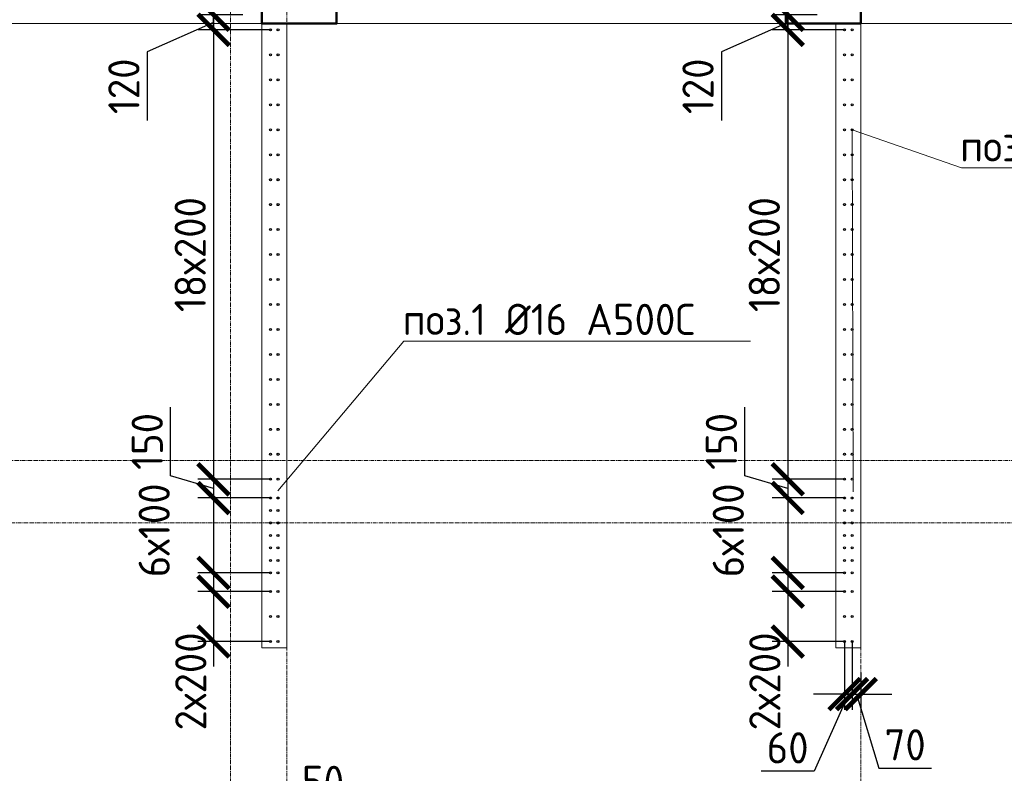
# Model space of a CAD drawing. Header units: millimetres. Extents: x 376598 to 1249954, y -318491 to -22134.
# Tile 402 of 444: x 1202606 to 1210495, y -219093 to -213056. Entities that reach past the tile are written whole.
import ezdxf
from ezdxf import colors
from ezdxf.entities.mleader import LeaderData, LeaderLine
from ezdxf.math import Vec2, Vec3

# ---------------------------------------------------------------- set-up
doc = ezdxf.new("R2010")
doc.units = ezdxf.units.MM
for name, pattern in [('01 Штриховая _4 мм_', [6, 3.5, -2.5]), ('______5', [1100, 800, -100, 100, -100]), ('HIDDEN2', [4.7625, 3.175, -1.5875]), ('осевая', [50.8, 31.75, -6.35, 6.35, -6.35])]:
    doc.linetypes.add(name, pattern=pattern)
for name, color, linetype, lineweight in [('1 Стены', 3, 'Continuous', 30), ('Оси', 40, '______5', 18), ('подоснова', 151, 'Continuous', 5), ('РАЗМЕРЫ', 1, 'Continuous', 9), ('СТЕНЫ', 3, 'Continuous', 30)]:
    doc.layers.add(name, color=color, linetype=linetype, lineweight=lineweight)
doc.styles.add('GOST-2.304_Type-B', font='GOST_Common.ttf')
doc.dimstyles.new('СПДС', dxfattribs={"dimscale": 100, "dimtxt": 2.5, "dimasz": 2.5, "dimexe": 1.25, "dimexo": 0, "dimtad": 1, "dimdec": 0, "dimtxsty": 'GOST-2.304_Type-B', "dimblk": 'ARCHTICK', "dimcen": 2.5, "dimdle": 2, "dimadec": 0, "dimazin": 2, "dimtfac": 0.75, "dimtdec": 0, "dimtmove": 1, "dimatfit": 3, "dimfxl": 1, "dimtolj": 1, "dimarcsym": 1})

# ---------------------------------------------------------------- blocks, each defined once
blk = doc.blocks.new('оси 2.2-2.3')
at = {"layer": 'Оси', "color": 16, "linetype": 'осевая', "lineweight": 0, "transparency": 33554687}
for p, q in [((487804.9, -104267.9), (487804.9, -134893.5)), ((482754.9, -105027.5), (482754.9, -134138.1)), ((483204.9, -105027.5), (483204.9, -134138.1)), ((468076.3, -106495.4), (524372.9, -106495.4)), ((468076.3, -109995.4), (524372.9, -109995.4)), ((468653.8, -110495.4), (523696.4, -110495.4))]:
    blk.add_line(p, q, dxfattribs=at)
blk = doc.blocks.new('стены тп')
at = {"layer": '1 Стены', "color": 252, "linetype": 'HIDDEN2', "lineweight": 0, "true_color": 0x939598}
for p, q in [((862590.6, -187525.6), (889390.4, -187525.6)), ((871140.6, -187525.6), (871140.6, -192525.6)), ((871340.4, -192525.6), (871340.4, -187525.6)), ((875740.7, -187525.6), (875740.7, -192525.6)), ((875940.6, -192525.6), (875940.6, -187525.6)), ((871140.6, -192525.6), (871340.4, -192525.6)), ((875740.7, -192525.6), (875940.6, -192525.6))]:
    blk.add_line(p, q, dxfattribs=at)
blk = doc.blocks.new('_ArchTick')
at = {"color": 0, "linetype": 'ByBlock', "const_width": 0.15}
blk.add_lwpolyline([(-0.5, -0.5), (0.5, 0.5)], dxfattribs=at)
blk = doc.blocks.new('*D3251')
at = {"layer": 'DEFPOINTS', "color": 0, "lineweight": 0, "transparency": 16777216}
for p in [(1204695.5, -219688.5), (1204745.1, -220037.2, -360), (1204695.5, -220112.2, -360)]:
    blk.add_point(p, dxfattribs=at)
at = {"layer": 'РАЗМЕРЫ', "color": 0, "lineweight": -2, "transparency": 16777216}
for p, q in [((1204720.3, -219688.5), (1204823.4, -219344.7)), ((1204823.4, -219344.7), (1205248.4, -219344.7)), ((1204695.5, -220112.2), (1204695.5, -219563.5)), ((1204745.1, -220037.2), (1204745.1, -219563.5)), ((1204695.5, -219688.5), (1204445.5, -219688.5)), ((1204745.1, -219688.5), (1204695.5, -219688.5)), ((1204745.1, -219688.5), (1204695.5, -219688.5)), ((1204745.1, -219688.5), (1204995.1, -219688.5))]:
    blk.add_line(p, q, dxfattribs=at)
at = {"layer": 'РАЗМЕРЫ', "color": 0, "lineweight": -2, "transparency": 16777216, "xscale": 250, "yscale": 250, "zscale": 250}
blk.add_blockref('_ArchTick', (1204695.5, -219688.5), dxfattribs=at)
at = {"layer": 'РАЗМЕРЫ', "color": 0, "lineweight": -2, "transparency": 16777216, "xscale": 250, "yscale": 250, "zscale": 250, "rotation": 180}
blk.add_blockref('_ArchTick', (1204745.1, -219688.5), dxfattribs=at)
at = {"layer": 'РАЗМЕРЫ', "color": 0, "lineweight": 0, "transparency": 16777216, "insert": (1205035.9, -219157.2), "char_height": 250, "attachment_point": 5, "style": 'GOST-2.304_Type-B'}
blk.add_mtext('\\A1;50', dxfattribs=at)
blk = doc.blocks.new('*D3014')
at = {"layer": 'DEFPOINTS', "color": 0, "lineweight": 0, "transparency": 16777216}
for p in [(1209215, -218037.2), (1209275.3, -218037.2), (1209275.3, -218458.1)]:
    blk.add_point(p, dxfattribs=at)
at = {"layer": 'РАЗМЕРЫ', "color": 0, "lineweight": -2, "transparency": 16777216}
for p, q in [((1209215, -218037.2), (1209215, -218583.1)), ((1209275.3, -218037.2), (1209275.3, -218583.1)), ((1209215, -218458.1), (1208965, -218458.1)), ((1209245.2, -218458.1), (1208971.5, -219076.1)), ((1209215, -218458.1), (1209275.3, -218458.1)), ((1209215, -218458.1), (1209275.3, -218458.1)), ((1209275.3, -218458.1), (1209525.3, -218458.1)), ((1208971.5, -219076.1), (1208546.5, -219076.1))]:
    blk.add_line(p, q, dxfattribs=at)
at = {"layer": 'РАЗМЕРЫ', "color": 0, "lineweight": -2, "transparency": 16777216, "xscale": 250, "yscale": 250, "zscale": 250}
blk.add_blockref('_ArchTick', (1209215, -218458.1), dxfattribs=at)
at = {"layer": 'РАЗМЕРЫ', "color": 0, "lineweight": -2, "transparency": 16777216, "xscale": 250, "yscale": 250, "zscale": 250, "rotation": 180}
blk.add_blockref('_ArchTick', (1209275.3, -218458.1), dxfattribs=at)
at = {"layer": 'РАЗМЕРЫ', "color": 0, "lineweight": 0, "transparency": 16777216, "insert": (1208759, -218888.6), "char_height": 250, "attachment_point": 5, "style": 'GOST-2.304_Type-B'}
blk.add_mtext('\\A1;60', dxfattribs=at)
blk = doc.blocks.new('_None')
blk = doc.blocks.new('*D3079')
at = {"layer": 'DEFPOINTS', "color": 0, "lineweight": 0, "transparency": 16777216}
for p in [(1209275.3, -218037.2, -360), (1209345, -218285.2), (1209345, -218458.1)]:
    blk.add_point(p, dxfattribs=at)
at = {"layer": 'РАЗМЕРЫ', "color": 0, "lineweight": -2, "transparency": 16777216}
for p, q in [((1209275.3, -218037.2), (1209275.3, -218583.1)), ((1209345, -218285.2), (1209345, -218583.1)), ((1209275.3, -218458.1), (1209025.3, -218458.1)), ((1209275.3, -218458.1), (1209345, -218458.1)), ((1209275.3, -218458.1), (1209345, -218458.1)), ((1209310.2, -218458.1), (1209488.3, -219051.9)), ((1209345, -218458.1), (1209595, -218458.1)), ((1209488.3, -219051.9), (1209912.1, -219051.9))]:
    blk.add_line(p, q, dxfattribs=at)
at = {"layer": 'РАЗМЕРЫ', "color": 0, "lineweight": -2, "transparency": 16777216, "xscale": 250, "yscale": 250, "zscale": 250}
blk.add_blockref('_ArchTick', (1209275.3, -218458.1), dxfattribs=at)
at = {"layer": 'РАЗМЕРЫ', "color": 0, "lineweight": -2, "transparency": 16777216, "xscale": 250, "yscale": 250, "zscale": 250, "rotation": 180}
blk.add_blockref('_ArchTick', (1209345, -218458.1), dxfattribs=at)
at = {"layer": 'РАЗМЕРЫ', "color": 0, "lineweight": 0, "transparency": 16777216, "insert": (1209700.2, -218864.4), "char_height": 250, "attachment_point": 5, "style": 'GOST-2.304_Type-B'}
blk.add_mtext('\\A1;70', dxfattribs=at)
blk = doc.blocks.new('*D3477')
at = {"layer": 'DEFPOINTS', "color": 0, "lineweight": 0, "transparency": 16777216}
for p in [(1204615, -216737.2, -360), (1204159, -216887.2), (1204614.6, -216887.2, -360)]:
    blk.add_point(p, dxfattribs=at)
at = {"layer": 'РАЗМЕРЫ', "color": 0, "lineweight": -2, "transparency": 16777216}
for p, q in [((1203815.2, -216709), (1203815.2, -216159)), ((1204159, -216537.2), (1204159, -217087.2)), ((1204159, -216812.2), (1203815.2, -216709)), ((1204615, -216737.2), (1204034, -216737.2)), ((1204614.6, -216887.2), (1204034, -216887.2))]:
    blk.add_line(p, q, dxfattribs=at)
at = {"layer": 'РАЗМЕРЫ', "color": 0, "lineweight": -2, "transparency": 16777216, "xscale": 250, "yscale": 250, "zscale": 250}
for p, rotation in [((1204159, -216737.2), 90), ((1204159, -216887.2), 270)]:
    blk.add_blockref('_ArchTick', p, dxfattribs=dict(at, rotation=rotation))
at = {"layer": 'РАЗМЕРЫ', "color": 0, "lineweight": 0, "transparency": 16777216, "insert": (1203627.7, -216434), "char_height": 250, "attachment_point": 5, "rotation": 90, "style": 'GOST-2.304_Type-B'}
blk.add_mtext('\\A1;150', dxfattribs=at)
blk = doc.blocks.new('*D3478')
at = {"layer": 'DEFPOINTS', "color": 0, "lineweight": 0, "transparency": 16777216}
for p in [(1204614.6, -216887.2, -360), (1204159, -217487.2), (1204614.6, -217487.2, -360)]:
    blk.add_point(p, dxfattribs=at)
at = {"layer": 'РАЗМЕРЫ', "color": 0, "lineweight": -2, "transparency": 16777216}
for p, q in [((1204159, -216687.2), (1204159, -217687.2)), ((1204614.6, -216887.2), (1204034, -216887.2)), ((1204614.6, -217487.2), (1204034, -217487.2))]:
    blk.add_line(p, q, dxfattribs=at)
at = {"layer": 'РАЗМЕРЫ', "color": 0, "lineweight": -2, "transparency": 16777216, "xscale": 250, "yscale": 250, "zscale": 250}
for p, rotation in [((1204159, -216887.2), 90), ((1204159, -217487.2), 270)]:
    blk.add_blockref('_ArchTick', p, dxfattribs=dict(at, rotation=rotation))
at = {"layer": 'РАЗМЕРЫ', "color": 0, "lineweight": 0, "transparency": 16777216, "insert": (1203683.3, -217146.4), "char_height": 250, "attachment_point": 5, "rotation": 90, "style": 'GOST-2.304_Type-B'}
blk.add_mtext('\\A1;6х100', dxfattribs=at)
blk = doc.blocks.new('*D3479')
at = {"layer": 'DEFPOINTS', "color": 0, "lineweight": 0, "transparency": 16777216}
for p in [(1204614.6, -217637.2, -360), (1204159, -218037.2), (1204614.6, -218037.2, -360)]:
    blk.add_point(p, dxfattribs=at)
at = {"layer": 'РАЗМЕРЫ', "color": 0, "lineweight": -2, "transparency": 16777216}
for p, q in [((1204159, -217437.2), (1204159, -218237.2)), ((1204614.6, -217637.2), (1204034, -217637.2)), ((1204614.6, -218037.2), (1204034, -218037.2))]:
    blk.add_line(p, q, dxfattribs=at)
at = {"layer": 'РАЗМЕРЫ', "color": 0, "lineweight": -2, "transparency": 16777216, "xscale": 250, "yscale": 250, "zscale": 250}
for p, rotation in [((1204159, -217637.2), 90), ((1204159, -218037.2), 270)]:
    blk.add_blockref('_ArchTick', p, dxfattribs=dict(at, rotation=rotation))
at = {"layer": 'РАЗМЕРЫ', "color": 0, "lineweight": 0, "transparency": 16777216, "insert": (1203976.3, -218356.5), "char_height": 250, "attachment_point": 5, "rotation": 90, "style": 'GOST-2.304_Type-B'}
blk.add_mtext('\\A1;2х200', dxfattribs=at)
blk = doc.blocks.new('*D3480')
at = {"layer": 'DEFPOINTS', "color": 0, "lineweight": 0, "transparency": 16777216}
for p in [(1209215.1, -216737.2, -360), (1208759.2, -216887.2), (1209214.8, -216887.2, -360)]:
    blk.add_point(p, dxfattribs=at)
at = {"layer": 'РАЗМЕРЫ', "color": 0, "lineweight": -2, "transparency": 16777216}
for p, q in [((1208415.4, -216709), (1208415.4, -216159)), ((1208759.2, -216537.2), (1208759.2, -217087.2)), ((1208759.2, -216812.2), (1208415.4, -216709)), ((1209215.1, -216737.2), (1208634.2, -216737.2)), ((1209214.8, -216887.2), (1208634.2, -216887.2))]:
    blk.add_line(p, q, dxfattribs=at)
at = {"layer": 'РАЗМЕРЫ', "color": 0, "lineweight": -2, "transparency": 16777216, "xscale": 250, "yscale": 250, "zscale": 250}
for p, rotation in [((1208759.2, -216737.2), 90), ((1208759.2, -216887.2), 270)]:
    blk.add_blockref('_ArchTick', p, dxfattribs=dict(at, rotation=rotation))
at = {"layer": 'РАЗМЕРЫ', "color": 0, "lineweight": 0, "transparency": 16777216, "insert": (1208227.9, -216434), "char_height": 250, "attachment_point": 5, "rotation": 90, "style": 'GOST-2.304_Type-B'}
blk.add_mtext('\\A1;150', dxfattribs=at)
blk = doc.blocks.new('*D3481')
at = {"layer": 'DEFPOINTS', "color": 0, "lineweight": 0, "transparency": 16777216}
for p in [(1209214.8, -216887.2, -360), (1208759.2, -217487.2), (1209214.8, -217487.2, -360)]:
    blk.add_point(p, dxfattribs=at)
at = {"layer": 'РАЗМЕРЫ', "color": 0, "lineweight": -2, "transparency": 16777216}
for p, q in [((1208759.2, -216687.2), (1208759.2, -217687.2)), ((1209214.8, -216887.2), (1208634.2, -216887.2)), ((1209214.8, -217487.2), (1208634.2, -217487.2))]:
    blk.add_line(p, q, dxfattribs=at)
at = {"layer": 'РАЗМЕРЫ', "color": 0, "lineweight": -2, "transparency": 16777216, "xscale": 250, "yscale": 250, "zscale": 250}
for p, rotation in [((1208759.2, -216887.2), 90), ((1208759.2, -217487.2), 270)]:
    blk.add_blockref('_ArchTick', p, dxfattribs=dict(at, rotation=rotation))
at = {"layer": 'РАЗМЕРЫ', "color": 0, "lineweight": 0, "transparency": 16777216, "insert": (1208283.5, -217146.4), "char_height": 250, "attachment_point": 5, "rotation": 90, "style": 'GOST-2.304_Type-B'}
blk.add_mtext('\\A1;6х100', dxfattribs=at)
blk = doc.blocks.new('*D3482')
at = {"layer": 'DEFPOINTS', "color": 0, "lineweight": 0, "transparency": 16777216}
for p in [(1209214.8, -217637.2, -360), (1208759.2, -218037.2), (1209214.8, -218037.2, -360)]:
    blk.add_point(p, dxfattribs=at)
at = {"layer": 'РАЗМЕРЫ', "color": 0, "lineweight": -2, "transparency": 16777216}
for p, q in [((1208759.2, -217437.2), (1208759.2, -218237.2)), ((1209214.8, -217637.2), (1208634.2, -217637.2)), ((1209214.8, -218037.2), (1208634.2, -218037.2))]:
    blk.add_line(p, q, dxfattribs=at)
at = {"layer": 'РАЗМЕРЫ', "color": 0, "lineweight": -2, "transparency": 16777216, "xscale": 250, "yscale": 250, "zscale": 250}
for p, rotation in [((1208759.2, -217637.2), 90), ((1208759.2, -218037.2), 270)]:
    blk.add_blockref('_ArchTick', p, dxfattribs=dict(at, rotation=rotation))
at = {"layer": 'РАЗМЕРЫ', "color": 0, "lineweight": 0, "transparency": 16777216, "insert": (1208576.5, -218356.5), "char_height": 250, "attachment_point": 5, "rotation": 90, "style": 'GOST-2.304_Type-B'}
blk.add_mtext('\\A1;2х200', dxfattribs=at)
blk = doc.blocks.new('*D3227')
at = {"layer": 'DEFPOINTS', "color": 0, "lineweight": 0, "transparency": 16777216}
for p in [(1209215, -213137.2, -360), (1208759.5, -216737.2), (1209215.4, -216737.2, -360)]:
    blk.add_point(p, dxfattribs=at)
at = {"layer": 'РАЗМЕРЫ', "color": 0, "lineweight": -2, "transparency": 16777216}
for p, q in [((1208759.5, -212937.2), (1208759.5, -216937.2)), ((1209215, -213137.2), (1208634.5, -213137.2)), ((1209215.4, -216737.2), (1208634.5, -216737.2))]:
    blk.add_line(p, q, dxfattribs=at)
at = {"layer": 'РАЗМЕРЫ', "color": 0, "lineweight": -2, "transparency": 16777216, "xscale": 250, "yscale": 250, "zscale": 250}
for p, rotation in [((1208759.5, -213137.2), 90), ((1208759.5, -216737.2), 270)]:
    blk.add_blockref('_ArchTick', p, dxfattribs=dict(at, rotation=rotation))
at = {"layer": 'РАЗМЕРЫ', "color": 0, "lineweight": 0, "transparency": 16777216, "insert": (1208572, -214937.2), "char_height": 250, "attachment_point": 5, "rotation": 90, "style": 'GOST-2.304_Type-B'}
blk.add_mtext('\\A1;18х200', dxfattribs=at)
blk = doc.blocks.new('*D3228')
at = {"layer": 'DEFPOINTS', "color": 0, "lineweight": 0, "transparency": 16777216}
for p in [(1208759.5, -213016.9), (1208994.5, -213016.9), (1209215, -213137.2, -360)]:
    blk.add_point(p, dxfattribs=at)
at = {"layer": 'РАЗМЕРЫ', "color": 0, "lineweight": -2, "transparency": 16777216}
for p, q in [((1208759.5, -213016.9), (1208759.5, -212766.9)), ((1208759.5, -213077), (1208228.2, -213314.3)), ((1208994.5, -213016.9), (1208634.5, -213016.9)), ((1208759.5, -213137.2), (1208759.5, -213016.9)), ((1208759.5, -213137.2), (1208759.5, -213016.9)), ((1209215, -213137.2), (1208634.5, -213137.2)), ((1208759.5, -213137.2), (1208759.5, -213387.2)), ((1208228.2, -213314.3), (1208228.2, -213864.3))]:
    blk.add_line(p, q, dxfattribs=at)
at = {"layer": 'РАЗМЕРЫ', "color": 0, "lineweight": -2, "transparency": 16777216, "xscale": 250, "yscale": 250, "zscale": 250}
for p, rotation in [((1208759.5, -213016.9), 270), ((1208759.5, -213137.2), 90)]:
    blk.add_blockref('_ArchTick', p, dxfattribs=dict(at, rotation=rotation))
at = {"layer": 'РАЗМЕРЫ', "color": 0, "lineweight": 0, "transparency": 16777216, "insert": (1208040.7, -213589.3), "char_height": 250, "attachment_point": 5, "rotation": 90, "style": 'GOST-2.304_Type-B'}
blk.add_mtext('\\A1;120', dxfattribs=at)
blk = doc.blocks.new('*D3229')
at = {"layer": 'DEFPOINTS', "color": 0, "lineweight": 0, "transparency": 16777216}
for p in [(1204614.8, -213137.2, -360), (1204159.3, -216737.2), (1204615.3, -216737.2, -360)]:
    blk.add_point(p, dxfattribs=at)
at = {"layer": 'РАЗМЕРЫ', "color": 0, "lineweight": -2, "transparency": 16777216}
for p, q in [((1204159.3, -212937.2), (1204159.3, -216937.2)), ((1204614.8, -213137.2), (1204034.3, -213137.2)), ((1204615.3, -216737.2), (1204034.3, -216737.2))]:
    blk.add_line(p, q, dxfattribs=at)
at = {"layer": 'РАЗМЕРЫ', "color": 0, "lineweight": -2, "transparency": 16777216, "xscale": 250, "yscale": 250, "zscale": 250}
for p, rotation in [((1204159.3, -213137.2), 90), ((1204159.3, -216737.2), 270)]:
    blk.add_blockref('_ArchTick', p, dxfattribs=dict(at, rotation=rotation))
at = {"layer": 'РАЗМЕРЫ', "color": 0, "lineweight": 0, "transparency": 16777216, "insert": (1203971.8, -214937.2), "char_height": 250, "attachment_point": 5, "rotation": 90, "style": 'GOST-2.304_Type-B'}
blk.add_mtext('\\A1;18х200', dxfattribs=at)
blk = doc.blocks.new('*D3230')
at = {"layer": 'DEFPOINTS', "color": 0, "lineweight": 0, "transparency": 16777216}
for p in [(1204159.3, -213016.9), (1204394.3, -213016.9), (1204614.8, -213137.2, -360)]:
    blk.add_point(p, dxfattribs=at)
at = {"layer": 'РАЗМЕРЫ', "color": 0, "lineweight": -2, "transparency": 16777216}
for p, q in [((1204159.3, -213016.9), (1204159.3, -212766.9)), ((1204159.3, -213077), (1203628, -213314.3)), ((1204394.3, -213016.9), (1204034.3, -213016.9)), ((1204159.3, -213137.2), (1204159.3, -213016.9)), ((1204159.3, -213137.2), (1204159.3, -213016.9)), ((1204614.8, -213137.2), (1204034.3, -213137.2)), ((1204159.3, -213137.2), (1204159.3, -213387.2)), ((1203628, -213314.3), (1203628, -213864.3))]:
    blk.add_line(p, q, dxfattribs=at)
at = {"layer": 'РАЗМЕРЫ', "color": 0, "lineweight": -2, "transparency": 16777216, "xscale": 250, "yscale": 250, "zscale": 250}
for p, rotation in [((1204159.3, -213016.9), 270), ((1204159.3, -213137.2), 90)]:
    blk.add_blockref('_ArchTick', p, dxfattribs=dict(at, rotation=rotation))
at = {"layer": 'РАЗМЕРЫ', "color": 0, "lineweight": 0, "transparency": 16777216, "insert": (1203440.5, -213589.3), "char_height": 250, "attachment_point": 5, "rotation": 90, "style": 'GOST-2.304_Type-B'}
blk.add_mtext('\\A1;120', dxfattribs=at)
blk = doc.blocks.new('стены  тп')
at = {"layer": 'СТЕНЫ', "color": 251, "linetype": '01 Штриховая _4 мм_', "lineweight": 0, "true_color": 0x636466}
for p, q in [((542712.3, -316625.7, 3100), (569512.1, -316625.7, 3100)), ((551262.3, -316625.7, 3100), (551262.3, -321625.7, 3100)), ((551462.1, -321625.7, 3100), (551462.1, -316625.7, 3100)), ((555862.5, -316625.7, 3100), (555862.5, -321625.7, 3100)), ((556062.3, -321625.7, 3100), (556062.3, -316625.7, 3100)), ((551262.3, -321625.7, 3100), (551462.1, -321625.7, 3100)), ((555862.5, -321625.7, 3100), (556062.3, -321625.7, 3100))]:
    blk.add_line(p, q, dxfattribs=at)
at = {"layer": 'СТЕНЫ', "color": 251, "linetype": '01 Штриховая _4 мм_', "lineweight": 0, "true_color": 0x636466, "transparency": 33554687}
for p, q in [((551262.3, -320375.7, 3100), (551262.3, -321625.7, 3100)), ((551462.3, -320445.7, 3100), (551462.3, -320375.7, 3100)), ((551462.3, -320375.7, 3100), (551462.3, -320445.7, 3100)), ((555862.3, -320375.7, 3100), (555862.3, -321625.7, 3100)), ((556062.3, -321625.7, 3100), (556062.3, -320375.7, 3100)), ((551462.3, -321625.7, 3100), (551462.3, -320445.7, 3100)), ((551262.3, -321625.7, 3100), (551382.3, -321625.7, 3100)), ((551382.3, -321625.7, 3100), (551462.3, -321625.7, 3100)), ((555862.3, -321625.7, 3100), (556062.3, -321625.7, 3100)), ((556062.3, -321625.7, 3100), (555862.3, -321625.7, 3100))]:
    blk.add_line(p, q, dxfattribs=at)
at = {"layer": 'СТЕНЫ', "color": 251, "linetype": '01 Штриховая _4 мм_', "lineweight": 0, "true_color": 0x636466, "elevation": 3100}
blk.add_lwpolyline([(551462.1, -316625.7), (551262.3, -316625.7), (551262.3, -321625.7), (551462.1, -321625.7)], close=True, dxfattribs=at)

msp = doc.modelspace()

# ---------------------------------------------------------------- linework, layer by layer
at = {"color": 1, "lineweight": 50}
for points in [[(1204544.8, -212837.2), (1205144.8, -212837.2), (1205144.8, -213087.2), (1204544.8, -213087.2)], [(1208744.8, -212837.2), (1209344.8, -212837.2), (1209344.8, -213087.2), (1208744.8, -213087.2)]]:
    msp.add_lwpolyline(points, close=True, dxfattribs=at)
at = {"layer": '1 Стены', "color": 252, "lineweight": 0, "true_color": 0x939598}
msp.add_line((1195595, -213087.2), (1222794.8, -213087.2), dxfattribs=at)
at = {"layer": 'РАЗМЕРЫ', "color": 4, "linetype": 'Continuous', "lineweight": 30}
for centre in [(1204615, -213137.2, -360), (1204675.3, -213137.2, -360), (1209215, -213137.2, -360), (1209275.4, -213137.2, -360), (1204615, -213337.2, -360), (1204675.3, -213337.2, -360), (1209215, -213337.2, -360), (1209275.4, -213337.2, -360), (1204615, -213537.2, -360), (1204675.3, -213537.2, -360), (1209215.1, -213537.2, -360), (1209275.5, -213537.2, -360), (1204615, -213737.2, -360), (1204675.3, -213737.2, -360), (1209215.1, -213737.2, -360), (1209275.5, -213737.2, -360), (1204615, -213937.2, -360), (1204675.3, -213937.2, -360), (1209215.1, -213937.2, -360), (1209275.5, -213937.2, -360), (1204615, -214137.2, -360), (1204675.3, -214137.2, -360), (1209215.1, -214137.2, -360), (1209275.5, -214137.2, -360), (1204615, -214337.2, -360), (1204675.3, -214337.2, -360), (1209215.1, -214337.2, -360), (1209275.5, -214337.2, -360), (1204615, -214537.2, -360), (1204675.3, -214537.2, -360), (1209215.1, -214537.2, -360), (1209275.5, -214537.2, -360), (1204615, -214737.2, -360), (1204675.3, -214737.2, -360), (1209215.1, -214737.2, -360), (1209275.5, -214737.2, -360), (1204615, -214937.2, -360), (1204675.3, -214937.2, -360), (1209215.1, -214937.2, -360), (1209275.5, -214937.2, -360), (1204615, -215137.2, -360), (1204675.3, -215137.2, -360), (1209215.1, -215137.2, -360), (1209275.5, -215137.2, -360), (1204615, -215337.2, -360), (1204675.3, -215337.2, -360), (1209215.1, -215337.2, -360), (1209275.5, -215337.2, -360), (1204615, -215537.2, -360), (1204675.3, -215537.2, -360), (1209215.1, -215537.2, -360), (1209275.5, -215537.2, -360), (1204615, -215737.2, -360), (1204675.3, -215737.2, -360), (1209215.1, -215737.2, -360), (1209275.5, -215737.2, -360), (1204615, -215937.2, -360), (1204675.3, -215937.2, -360), (1209215.1, -215937.2, -360), (1209275.5, -215937.2, -360), (1204615, -216137.2, -360), (1204675.3, -216137.2, -360), (1209215.1, -216137.2, -360), (1209275.5, -216137.2, -360), (1204615, -216337.2, -360), (1204675.3, -216337.2, -360), (1209215.1, -216337.2, -360), (1209275.5, -216337.2, -360), (1204615, -216537.2, -360), (1204675.3, -216537.2, -360), (1209215.1, -216537.2, -360), (1209275.5, -216537.2, -360), (1204615, -216737.2, -360), (1204675.3, -216737.2, -360), (1209215.1, -216737.2, -360), (1209275.5, -216737.2, -360), (1204614.6, -216887.2, -360), (1204675, -216887.2, -360), (1209214.8, -216887.2, -360), (1209275.2, -216887.2, -360), (1204614.6, -216987.2, -360), (1204675, -216987.2, -360), (1209214.8, -216987.2, -360), (1209275.2, -216987.2, -360), (1204614.6, -217087.2, -360), (1204675, -217087.2, -360), (1209214.8, -217087.2, -360), (1209275.2, -217087.2, -360), (1204614.6, -217187.2, -360), (1204675, -217187.2, -360), (1209214.8, -217187.2, -360), (1209275.2, -217187.2, -360), (1204614.6, -217287.2, -360), (1204675, -217287.2, -360), (1209214.8, -217287.2, -360), (1209275.2, -217287.2, -360), (1204614.6, -217387.2, -360), (1204675, -217387.2, -360), (1209214.8, -217387.2, -360), (1209275.2, -217387.2, -360), (1204614.6, -217487.2, -360), (1204675, -217487.2, -360), (1209214.8, -217487.2, -360), (1209275.2, -217487.2, -360), (1204614.6, -217637.2, -360), (1204675, -217637.2, -360), (1209214.8, -217637.2, -360), (1209275.2, -217637.2, -360), (1204614.6, -217837.2, -360), (1204675, -217837.2, -360), (1209214.8, -217837.2, -360), (1209275.2, -217837.2, -360), (1204614.6, -218037.2, -360), (1204675, -218037.2, -360), (1209214.8, -218037.2, -360), (1209275.2, -218037.2, -360)]:
    msp.add_circle(centre, 8, dxfattribs=at)

# ---------------------------------------------------------------- block references
at = {"layer": 'РАЗМЕРЫ', "color": 1}
for name, p in [('оси 2.2-2.3', (721540.1, -106591.8)), ('стены тп', (333404.4, -25561.5))]:
    msp.add_blockref(name, p, dxfattribs=at)
at = {"layer": 'РАЗМЕРЫ'}
msp.add_blockref('стены  тп', (653282.7, 103538.6, -3100), dxfattribs=at)

# ---------------------------------------------------------------- dimensions: what is measured, and where the dimension line sits
at = {"layer": 'РАЗМЕРЫ', "color": 1, "lineweight": 0}
for base, p1, p2, picture, middle in [((1204159.3, -213016.9), (1204614.8, -213137.2, -360), (1204394.3, -213016.9), '*D3230', (1203628, -213376.8)), ((1208759.5, -213016.9), (1209215, -213137.2, -360), (1208994.5, -213016.9), '*D3228', (1208228.2, -213376.8))]:
    dim = msp.add_linear_dim(base=base, p1=p1, p2=p2, angle=90, dimstyle='СПДС', dxfattribs=at)
    dim.commit()
    dim.dimension.update_dxf_attribs({"geometry": picture, "text_midpoint": middle, "dimtype": 160})
at = {"layer": 'РАЗМЕРЫ', "lineweight": 0}
for base, p1, p2, picture, middle in [((1204159.3, -216737.2), (1204614.8, -213137.2, -360), (1204615.3, -216737.2, -360), '*D3229', (1203971.8, -214937.2)), ((1208759.5, -216737.2), (1209215, -213137.2, -360), (1209215.4, -216737.2, -360), '*D3227', (1208572, -214937.2))]:
    dim = msp.add_linear_dim(base=base, p1=p1, p2=p2, angle=90, text='18х200', dimstyle='СПДС', dxfattribs=at)
    dim.commit()
    dim.dimension.update_dxf_attribs({"geometry": picture, "text_midpoint": middle})
at = {"layer": 'РАЗМЕРЫ', "color": 1, "lineweight": 0}
for base, p1, p2, picture, middle in [((1204159, -216887.2), (1204615, -216737.2, -360), (1204614.6, -216887.2, -360), '*D3477', (1203627.7, -216646.5)), ((1208759.2, -216887.2), (1209215.1, -216737.2, -360), (1209214.8, -216887.2, -360), '*D3480', (1208227.9, -216646.5))]:
    dim = msp.add_linear_dim(base=base, p1=p1, p2=p2, angle=90, dimstyle='СПДС', dxfattribs=at)
    dim.commit()
    dim.dimension.update_dxf_attribs({"geometry": picture, "text_midpoint": middle})
for base, p1, p2, text, picture, middle in [((1204159, -217487.2), (1204614.6, -216887.2, -360), (1204614.6, -217487.2, -360), '6х100', '*D3478', (1203870.8, -217146.4)), ((1208759.2, -217487.2), (1209214.8, -216887.2, -360), (1209214.8, -217487.2, -360), '6х100', '*D3481', (1208471, -217146.4)), ((1204159, -218037.2), (1204614.6, -217637.2, -360), (1204614.6, -218037.2, -360), '2х200', '*D3479', (1204163.8, -218356.5)), ((1208759.2, -218037.2), (1209214.8, -217637.2, -360), (1209214.8, -218037.2, -360), '2х200', '*D3482', (1208764, -218356.5))]:
    dim = msp.add_linear_dim(base=base, p1=p1, p2=p2, angle=90, text=text, dimstyle='СПДС', dxfattribs=at)
    dim.commit()
    dim.dimension.update_dxf_attribs({"geometry": picture, "text_midpoint": middle, "dimtype": 160})
at = {"layer": 'РАЗМЕРЫ', "lineweight": 0}
dim = msp.add_linear_dim(base=(1209275.3, -218458.1, -360), p1=(1209215, -218037.2, -360), p2=(1209275.3, -218037.2, -360), dimstyle='СПДС', dxfattribs=at)
dim.commit()
dim.dimension.update_dxf_attribs({"geometry": '*D3014', "text_midpoint": (1208909, -219076.1, -360), "dimtype": 160})
at = {"layer": 'РАЗМЕРЫ', "color": 1, "lineweight": 0}
dim = msp.add_linear_dim(base=(1209345, -218458.1), p1=(1209275.3, -218037.2, -360), p2=(1209345, -218285.2), dimstyle='СПДС', dxfattribs=at)
dim.commit()
dim.dimension.update_dxf_attribs({"geometry": '*D3079', "text_midpoint": (1209550.8, -218864.4)})
at = {"layer": 'РАЗМЕРЫ', "lineweight": 0}
dim = msp.add_linear_dim(base=(1204695.5, -219688.5), p1=(1204745.1, -220037.2, -360), p2=(1204695.5, -220112.2, -360), dimstyle='СПДС', dxfattribs=at)
dim.commit()
dim.dimension.update_dxf_attribs({"geometry": '*D3251', "text_midpoint": (1204885.9, -219157.2)})

# ---------------------------------------------------------------- leaders
at = {"layer": 'подоснова', "color": 4, "ltscale": 0.3}
ml = msp.add_multileader_mtext('Standard', dxfattribs=at)
ml.set_content('{\\C2;поз.1 %%C16 А500С }', color=4, style='GOST-2.304_Type-B')
ml.set_leader_properties(color=256, linetype='ByLayer', lineweight=15)
ml.set_arrow_properties(name='NONE')
ml.build(insert=Vec2(0, 0))
ml.multileader.update_dxf_attribs({"text_left_attachment_type": 6, "text_right_attachment_type": 6, "dogleg_length": 0.1, "arrow_head_size": 18})
ctx = ml.context
ctx.base_point, ctx.char_height, ctx.arrow_head_size, ctx.landing_gap_size, ctx.plane_origin = Vec3(1210151.1, -214241.7, -360), 250, 18, 20, Vec3(1213593.1, -214984.4, -360)
ctx.left_attachment, ctx.right_attachment, ctx.text_align_type = 6, 6, 1
notes = []
notes.append((ctx, [(1, (1, 1, 0), (1210151, -214241.7, -360), (1, 0), 0.1, [(1, [(1209283.2, -216837.2, -360), (1209275.5, -213937.2, -360)], 0, [])])]))
ctx.mtext.insert, ctx.mtext.width, ctx.mtext.alignment, ctx.mtext.flow_direction = Vec3(1211313, -213941.7, -360), 4075.871, 2, 5
ml = msp.add_multileader_mtext('Standard', dxfattribs=at)
ml.set_content('{\\C2;поз.1 %%C16 А500С }', color=4, style='GOST-2.304_Type-B')
ml.set_leader_properties(color=256, linetype='ByLayer', lineweight=15)
ml.set_arrow_properties(name='NONE')
ml.build(insert=Vec2(0, 0))
ml.multileader.update_dxf_attribs({"text_left_attachment_type": 6, "text_right_attachment_type": 6, "dogleg_length": 0.1, "arrow_head_size": 18})
ctx = ml.context
ctx.base_point, ctx.char_height, ctx.arrow_head_size, ctx.landing_gap_size, ctx.plane_origin = Vec3(1205684.9, -215631.4, -360), 250, 18, 20, Vec3(1209051.7, -214942.9, -360)
ctx.left_attachment, ctx.right_attachment, ctx.text_align_type = 6, 6, 1
notes.append((ctx, [(1, (1, 1, 0), (1205684.8, -215631.4, -360), (1, 0), 0.1, [(0, [(1204675.1, -216829.2, -360)], 0, [])])]))
ctx.mtext.insert, ctx.mtext.width, ctx.mtext.alignment, ctx.mtext.flow_direction = Vec3(1206846.7, -215331.4, -360), 4075.871, 2, 5
for ctx, leaders in notes:
    for number, flags, end, landing, length, lines in leaders:
        leader = LeaderData()
        leader.index, (leader.has_last_leader_line, leader.has_dogleg_vector, leader.attachment_direction) = number, flags
        leader.last_leader_point, leader.dogleg_vector, leader.dogleg_length = Vec3(end), Vec3(landing), length
        for number, points, colour, breaks in lines:
            line = LeaderLine()
            line.index, line.vertices, line.color, line.breaks = number, Vec3.list(points), colors.encode_raw_color(colour), breaks
            leader.lines.append(line)
        ctx.leaders.append(leader)

doc.saveas('drawing.dxf')
